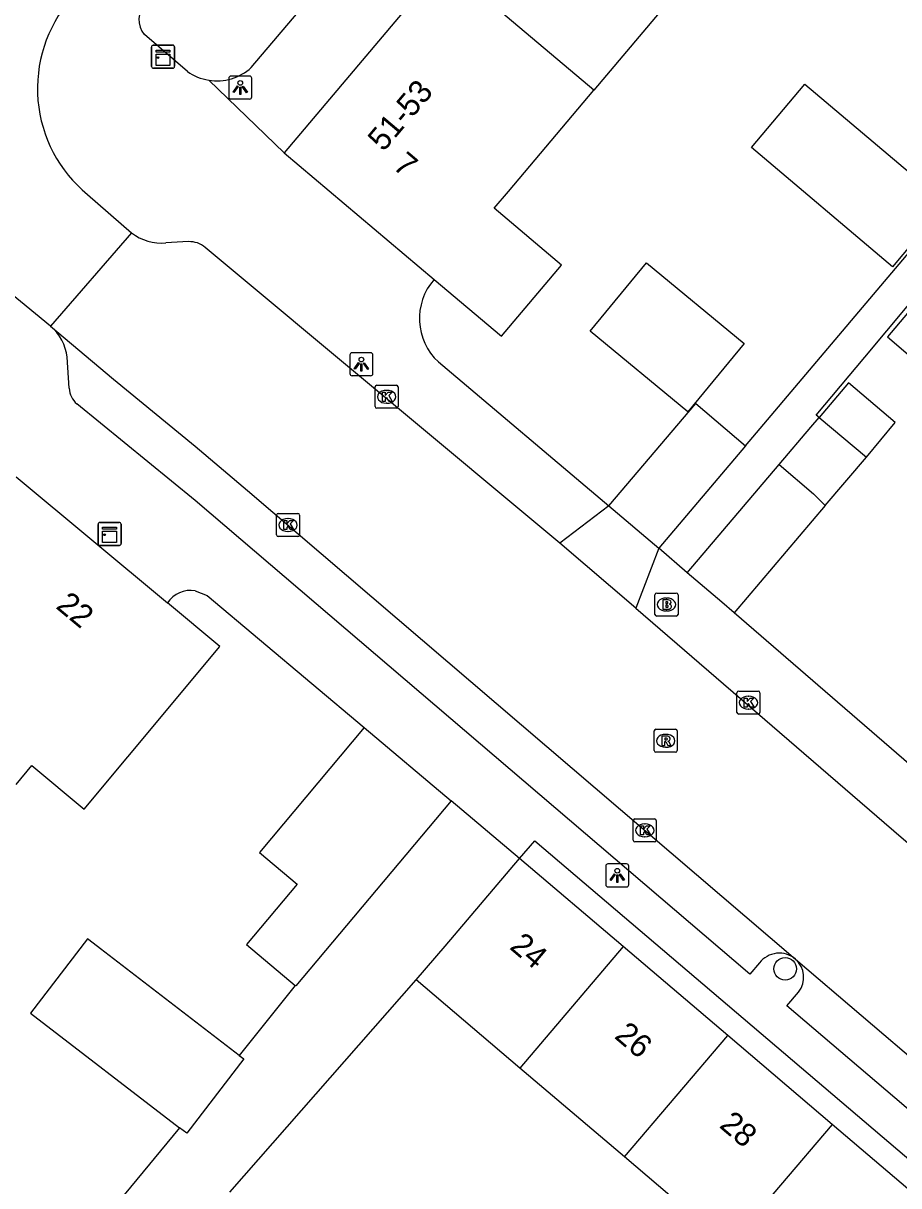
# Model space of a CAD drawing. Extents: x 162532 to 163264, y 381233 to 382042.
# Drawn here: x 162992.5 to 163030.6, y 381618.7 to 381669.2 of the extents above; entities that cross this region are included whole.
import ezdxf

# ---------------------------------------------------------------- set-up
doc = ezdxf.new("R2010")
doc.units = 0
for name, color, linetype in [('IMGEO_Boom', 7, 'Continuous'), ('IMGEO_Brandkraan', 7, 'Continuous'), ('IMGEO_Kast', 7, 'Continuous'), ('IMGEO_Kolk', 7, 'Continuous'), ('IMGEO_Lichtpunt', 7, 'Continuous'), ('IMGEO_Muur', 7, 'Continuous'), ('IMGEO_Pand', 7, 'Continuous'), ('IMGEO_Pand_nummerreeks', 7, 'Continuous'), ('IMGEO_Rijbaan_lokaal_open', 7, 'Continuous'), ('IMGEO_Rioolput', 7, 'Continuous'), ('IMGEO_Voetpad_open', 7, 'Continuous')]:
    doc.layers.add(name, color=color, linetype=linetype)

msp = doc.modelspace()

# ---------------------------------------------------------------- linework, layer by layer
at = {"layer": 'IMGEO_Boom'}
msp.add_circle((163025.628, 381628.108), 0.489, dxfattribs=at)
at = {"layer": 'IMGEO_Brandkraan'}
for p, q in [((163019.972, 381643.501), (163019.972, 381644.353)), ((163020.047, 381644.427), (163020.899, 381644.427)), ((163020.973, 381644.353), (163020.973, 381643.501)), ((163020.46, 381644.207), (163020.485, 381644.207)), ((163020.899, 381643.427), (163020.047, 381643.427)), ((163020.483, 381643.647), (163020.458, 381643.647))]:
    msp.add_line(p, q, dxfattribs=at)
for points in [[(163019.972, 381643.501), (163019.972, 381644.353)], [(163020.047, 381644.427), (163020.899, 381644.427)], [(163020.973, 381644.353), (163020.973, 381643.501)], [(163020.32, 381644.127), (163020.32, 381643.727), (163020.533, 381643.727)], [(163020.551, 381644.127), (163020.32, 381644.127)], [(163020.499, 381644.046), (163020.445, 381644.046), (163020.445, 381643.97)], [(163020.445, 381643.97), (163020.498, 381643.97)], [(163020.507, 381643.894), (163020.445, 381643.894), (163020.445, 381643.813)], [(163020.445, 381643.813), (163020.507, 381643.813)], [(163020.899, 381643.427), (163020.047, 381643.427)]]:
    msp.add_lwpolyline(points, dxfattribs=at)
for centre, radius, start, end in [((163020.049, 381644.351), 0.0765, 91.552, 178.448), ((163020.049, 381644.351), 0.0765, 91.552, 178.448), ((163020.897, 381644.351), 0.0765, 1.552, 88.448), ((163020.897, 381644.351), 0.0765, 1.552, 88.448), ((163020.5, 381644.008), 0.0379, 267.8285, 90.9355), ((163020.508, 381643.853), 0.0404, 269.8759, 90.5077), ((163020.555, 381643.982), 0.145, 59.4692, 91.5367), ((163020.58, 381644.029), 0.0922, 285.5137, 58.1501), ((163020.585, 381643.837), 0.105, 301.3115, 78.989), ((163020.049, 381643.503), 0.0765, 181.552, 268.448), ((163020.049, 381643.503), 0.0765, 181.552, 268.448), ((163020.539, 381643.978), 0.251, 268.6676, 293.5347), ((163020.897, 381643.503), 0.0765, 271.552, 358.448), ((163020.897, 381643.503), 0.0765, 271.552, 358.448)]:
    msp.add_arc(centre, radius, start, end, dxfattribs=at)
for centre, major_axis, ratio, start_param, end_param in [((163020.459, 381643.927), (-0.387, 0.002), 0.722429, 4.712389, 7.853982), ((163020.484, 381643.927), (-0.39, 0.002), 0.717154, 1.570796, 4.712389)]:
    msp.add_ellipse(centre, major_axis=major_axis, ratio=ratio, start_param=start_param, end_param=end_param, dxfattribs=at)
at = {"layer": 'IMGEO_Kast'}
for p, q in [((162998.102, 381667.292), (162998.102, 381668.133)), ((162998.102, 381668.133), (162998.102, 381667.292)), ((162998.177, 381668.217), (162999.018, 381668.217)), ((162999.018, 381668.217), (162998.177, 381668.217)), ((162999.102, 381668.142), (162999.102, 381667.301)), ((162999.102, 381667.301), (162999.102, 381668.142)), ((162999.027, 381667.217), (162998.186, 381667.217)), ((162998.186, 381667.217), (162999.027, 381667.217)), ((162995.78, 381646.568), (162995.78, 381647.409)), ((162995.78, 381647.409), (162995.78, 381646.568)), ((162995.855, 381647.493), (162996.696, 381647.493)), ((162996.696, 381647.493), (162995.855, 381647.493)), ((162996.78, 381647.418), (162996.78, 381646.577)), ((162996.78, 381646.577), (162996.78, 381647.418)), ((162996.705, 381646.493), (162995.864, 381646.493)), ((162995.864, 381646.493), (162996.705, 381646.493))]:
    msp.add_line(p, q, dxfattribs=at)
for points in [[(162998.297, 381668.007), (162998.897, 381668.007), (162998.897, 381667.922), (162998.297, 381667.922), (162998.297, 381668.007)], [(162998.297, 381667.832), (162998.897, 381667.832), (162998.897, 381667.343), (162998.297, 381667.343), (162998.297, 381667.832)], [(162995.975, 381647.283), (162996.575, 381647.283), (162996.575, 381647.198), (162995.975, 381647.198), (162995.975, 381647.283)], [(162995.975, 381647.108), (162996.575, 381647.108), (162996.575, 381646.619), (162995.975, 381646.619), (162995.975, 381647.108)]]:
    msp.add_lwpolyline(points, dxfattribs=at)
for centre in [(162998.381, 381667.681), (162996.059, 381646.957)]:
    msp.add_circle(centre, 0.0377, dxfattribs=at)
for centre, start, end in [((162998.18, 381668.139), 92.4484, 184.2845), ((162998.18, 381668.139), 92.4484, 184.2845), ((162999.024, 381668.139), 2.4484, 94.2845), ((162999.024, 381668.139), 2.4484, 94.2845), ((162998.18, 381667.295), 182.4484, 274.2845), ((162998.18, 381667.295), 182.4484, 274.2845), ((162999.024, 381667.295), 272.4484, 4.2845), ((162999.024, 381667.295), 272.4484, 4.2845), ((162995.858, 381647.415), 92.4484, 184.2845), ((162995.858, 381647.415), 92.4484, 184.2845), ((162996.702, 381647.415), 2.4484, 94.2845), ((162996.702, 381647.415), 2.4484, 94.2845), ((162995.858, 381646.571), 182.4484, 274.2845), ((162995.858, 381646.571), 182.4484, 274.2845), ((162996.702, 381646.571), 272.4484, 4.2845), ((162996.702, 381646.571), 272.4484, 4.2845)]:
    msp.add_arc(centre, 0.0779, start, end, dxfattribs=at)
at = {"layer": 'IMGEO_Kolk'}
for p, q in [((163007.814, 381652.523), (163007.814, 381653.375)), ((163007.889, 381653.449), (163008.741, 381653.449)), ((163008.815, 381653.375), (163008.815, 381652.523)), ((163008.302, 381653.229), (163008.327, 381653.229)), ((163008.741, 381652.449), (163007.889, 381652.449)), ((163008.325, 381652.669), (163008.3, 381652.669)), ((163003.605, 381647.881), (163004.457, 381647.881)), ((163003.53, 381646.955), (163003.53, 381647.807)), ((163004.018, 381647.661), (163004.043, 381647.661)), ((163004.531, 381647.807), (163004.531, 381646.955)), ((163004.457, 381646.881), (163003.605, 381646.881)), ((163004.041, 381647.101), (163004.016, 381647.101)), ((163023.533, 381639.241), (163023.533, 381640.093)), ((163023.608, 381640.167), (163024.46, 381640.167)), ((163024.021, 381639.947), (163024.046, 381639.947)), ((163024.534, 381640.093), (163024.534, 381639.241)), ((163024.044, 381639.387), (163024.019, 381639.387)), ((163024.46, 381639.167), (163023.608, 381639.167)), ((163019.028, 381633.693), (163019.028, 381634.545)), ((163019.103, 381634.619), (163019.955, 381634.619)), ((163019.516, 381634.399), (163019.541, 381634.399)), ((163020.029, 381634.545), (163020.029, 381633.693)), ((163019.539, 381633.839), (163019.514, 381633.839)), ((163019.955, 381633.619), (163019.103, 381633.619))]:
    msp.add_line(p, q, dxfattribs=at)
for points in [[(163007.814, 381652.523), (163007.814, 381653.375)], [(163007.889, 381653.449), (163008.741, 381653.449)], [(163008.815, 381653.375), (163008.815, 381652.523)], [(163008.135, 381653.149), (163008.258, 381653.149), (163008.258, 381652.998), (163008.388, 381653.149), (163008.552, 381653.149), (163008.406, 381652.998), (163008.559, 381652.749), (163008.407, 381652.749), (163008.322, 381652.913), (163008.258, 381652.846), (163008.258, 381652.749), (163008.135, 381652.749), (163008.135, 381653.149)], [(163008.741, 381652.449), (163007.889, 381652.449)], [(163003.605, 381647.881), (163004.457, 381647.881)], [(163003.53, 381646.955), (163003.53, 381647.807)], [(163003.851, 381647.581), (163003.974, 381647.581), (163003.974, 381647.43), (163004.104, 381647.581), (163004.268, 381647.581), (163004.122, 381647.43), (163004.275, 381647.181), (163004.123, 381647.181), (163004.038, 381647.345), (163003.974, 381647.278), (163003.974, 381647.181), (163003.851, 381647.181), (163003.851, 381647.581)], [(163004.531, 381647.807), (163004.531, 381646.955)], [(163004.457, 381646.881), (163003.605, 381646.881)], [(163023.533, 381639.241), (163023.533, 381640.093)], [(163023.608, 381640.167), (163024.46, 381640.167)], [(163023.854, 381639.867), (163023.977, 381639.867), (163023.977, 381639.716), (163024.107, 381639.867), (163024.271, 381639.867), (163024.125, 381639.716), (163024.278, 381639.467), (163024.126, 381639.467), (163024.041, 381639.631), (163023.977, 381639.564), (163023.977, 381639.467), (163023.854, 381639.467), (163023.854, 381639.867)], [(163024.534, 381640.093), (163024.534, 381639.241)], [(163024.46, 381639.167), (163023.608, 381639.167)], [(163019.028, 381633.693), (163019.028, 381634.545)], [(163019.103, 381634.619), (163019.955, 381634.619)], [(163019.349, 381634.319), (163019.472, 381634.319), (163019.472, 381634.168), (163019.602, 381634.319), (163019.766, 381634.319), (163019.62, 381634.168), (163019.773, 381633.919), (163019.621, 381633.919), (163019.536, 381634.083), (163019.472, 381634.016), (163019.472, 381633.919), (163019.349, 381633.919), (163019.349, 381634.319)], [(163020.029, 381634.545), (163020.029, 381633.693)], [(163019.955, 381633.619), (163019.103, 381633.619)]]:
    msp.add_lwpolyline(points, dxfattribs=at)
for centre, start, end in [((163007.891, 381653.373), 91.552, 178.448), ((163007.891, 381653.373), 91.552, 178.448), ((163008.739, 381653.373), 1.552, 88.448), ((163008.739, 381653.373), 1.552, 88.448), ((163007.891, 381652.525), 181.552, 268.448), ((163007.891, 381652.525), 181.552, 268.448), ((163008.739, 381652.525), 271.552, 358.448), ((163008.739, 381652.525), 271.552, 358.448), ((163003.607, 381647.805), 91.552, 178.448), ((163003.607, 381647.805), 91.552, 178.448), ((163004.455, 381647.805), 1.552, 88.448), ((163004.455, 381647.805), 1.552, 88.448), ((163003.607, 381646.957), 181.552, 268.448), ((163003.607, 381646.957), 181.552, 268.448), ((163004.455, 381646.957), 271.552, 358.448), ((163004.455, 381646.957), 271.552, 358.448), ((163023.61, 381640.091), 91.552, 178.448), ((163023.61, 381640.091), 91.552, 178.448), ((163024.458, 381640.091), 1.552, 88.448), ((163024.458, 381640.091), 1.552, 88.448), ((163023.61, 381639.243), 181.552, 268.448), ((163023.61, 381639.243), 181.552, 268.448), ((163024.458, 381639.243), 271.552, 358.448), ((163024.458, 381639.243), 271.552, 358.448), ((163019.105, 381634.543), 91.552, 178.448), ((163019.105, 381634.543), 91.552, 178.448), ((163019.953, 381634.543), 1.552, 88.448), ((163019.953, 381634.543), 1.552, 88.448), ((163019.105, 381633.695), 181.552, 268.448), ((163019.105, 381633.695), 181.552, 268.448), ((163019.953, 381633.695), 271.552, 358.448), ((163019.953, 381633.695), 271.552, 358.448)]:
    msp.add_arc(centre, 0.0765, start, end, dxfattribs=at)
for centre, major_axis, ratio, start_param, end_param in [((163008.301, 381652.949), (-0.387, 0.002), 0.722429, 4.712389, 7.853982), ((163008.326, 381652.949), (-0.39, 0.002), 0.717154, 1.570796, 4.712389), ((163004.017, 381647.381), (-0.387, 0.002), 0.722429, 4.712389, 7.853982), ((163004.042, 381647.381), (-0.39, 0.002), 0.717154, 1.570796, 4.712389), ((163024.02, 381639.667), (-0.387, 0.002), 0.722429, 4.712389, 7.853982), ((163024.045, 381639.667), (-0.39, 0.002), 0.717154, 1.570796, 4.712389), ((163019.515, 381634.119), (-0.387, 0.002), 0.722429, 4.712389, 7.853982), ((163019.54, 381634.119), (-0.39, 0.002), 0.717154, 1.570796, 4.712389)]:
    msp.add_ellipse(centre, major_axis=major_axis, ratio=ratio, start_param=start_param, end_param=end_param, dxfattribs=at)
at = {"layer": 'IMGEO_Lichtpunt'}
for p, q in [((163001.458, 381666.783), (163001.458, 381665.976)), ((163001.458, 381666.783), (163001.458, 381665.976)), ((163002.36, 381666.878), (163001.552, 381666.878)), ((163002.36, 381666.878), (163001.552, 381666.878)), ((163002.454, 381665.976), (163002.454, 381666.783)), ((163002.454, 381665.976), (163002.454, 381666.783)), ((163001.552, 381665.882), (163002.36, 381665.882)), ((163001.552, 381665.882), (163002.36, 381665.882)), ((163006.719, 381654.768), (163006.719, 381653.961)), ((163006.719, 381654.768), (163006.719, 381653.961)), ((163007.621, 381654.863), (163006.813, 381654.863)), ((163007.621, 381654.863), (163006.813, 381654.863)), ((163007.715, 381653.961), (163007.715, 381654.768)), ((163007.715, 381653.961), (163007.715, 381654.768)), ((163006.813, 381653.867), (163007.621, 381653.867)), ((163006.813, 381653.867), (163007.621, 381653.867)), ((163017.835, 381632.568), (163017.835, 381631.761)), ((163017.835, 381632.568), (163017.835, 381631.761)), ((163018.737, 381632.663), (163017.929, 381632.663)), ((163018.737, 381632.663), (163017.929, 381632.663)), ((163018.831, 381631.761), (163018.831, 381632.568)), ((163018.831, 381631.761), (163018.831, 381632.568)), ((163017.929, 381631.667), (163018.737, 381631.667)), ((163017.929, 381631.667), (163018.737, 381631.667))]:
    msp.add_line(p, q, dxfattribs=at)
for points in [[(163001.832, 381666.447), (163001.871, 381666.419), (163001.683, 381666.157), (163001.645, 381666.184), (163001.832, 381666.447)], [(163001.934, 381666.399), (163001.981, 381666.399), (163001.981, 381666.077), (163001.934, 381666.077), (163001.934, 381666.399)], [(163002.044, 381666.419), (163002.082, 381666.446), (163002.269, 381666.184), (163002.23, 381666.156), (163002.044, 381666.419)], [(163007.093, 381654.432), (163007.132, 381654.404), (163006.944, 381654.142), (163006.906, 381654.169), (163007.093, 381654.432)], [(163007.195, 381654.384), (163007.242, 381654.384), (163007.242, 381654.062), (163007.195, 381654.062), (163007.195, 381654.384)], [(163007.305, 381654.404), (163007.343, 381654.431), (163007.53, 381654.169), (163007.491, 381654.141), (163007.305, 381654.404)], [(163018.209, 381632.232), (163018.248, 381632.204), (163018.06, 381631.942), (163018.022, 381631.969), (163018.209, 381632.232)], [(163018.311, 381632.184), (163018.358, 381632.184), (163018.358, 381631.862), (163018.311, 381631.862), (163018.311, 381632.184)], [(163018.421, 381632.204), (163018.459, 381632.231), (163018.646, 381631.969), (163018.607, 381631.941), (163018.421, 381632.204)]]:
    msp.add_lwpolyline(points, dxfattribs=at)
for centre in [(163001.957, 381666.581), (163007.218, 381654.566), (163018.334, 381632.366)]:
    msp.add_circle(centre, 0.0994, dxfattribs=at)
for centre, start, end in [((163001.552, 381666.783), 90, 180), ((163001.552, 381666.783), 90, 180), ((163002.36, 381666.783), 0, 90), ((163002.36, 381666.783), 0, 90), ((163001.552, 381665.976), 180, 270), ((163001.552, 381665.976), 180, 270), ((163002.36, 381665.976), 270, 0), ((163002.36, 381665.976), 270, 360), ((163006.813, 381654.768), 90, 180), ((163006.813, 381654.768), 90, 180), ((163007.621, 381654.768), 0, 90), ((163007.621, 381654.768), 0, 90), ((163006.813, 381653.961), 180, 270), ((163006.813, 381653.961), 180, 270), ((163007.621, 381653.961), 270, 0), ((163007.621, 381653.961), 270, 360), ((163017.929, 381632.568), 90, 180), ((163017.929, 381632.568), 90, 180), ((163018.737, 381632.568), 0, 90), ((163018.737, 381632.568), 0, 90), ((163017.929, 381631.761), 180, 270), ((163017.929, 381631.761), 180, 270), ((163018.737, 381631.761), 270, 0), ((163018.737, 381631.761), 270, 360)]:
    msp.add_arc(centre, 0.0946, start, end, dxfattribs=at)
at = {"layer": 'IMGEO_Muur'}
for points in [[(163010.563, 381654.46), (163017.971, 381648.209)], [(163000, 381644.529), (163000.523, 381644.317), (163007.344, 381638.581)]]:
    msp.add_lwpolyline(points, dxfattribs=at)
for centre, radius, start, end in [((163012.313, 381656.348), 2.574, 138.6959, 227.1771), ((162999.815, 381643.316), 1.227, 81.3199, 146.4554)]:
    msp.add_arc(centre, radius, start, end, dxfattribs=at)
at = {"layer": 'IMGEO_Pand'}
for points in [[(163024.249, 381674.487), (163017.314, 381666.267)], [(163010.803, 381671.76), (163003.869, 381663.54)], [(163017.314, 381666.267), (163010.803, 381671.76)], [(163032.614, 381661.354), (163030.291, 381658.599), (163024.161, 381663.769), (163026.484, 381666.523), (163032.614, 381661.354)], [(163010.379, 381658.047), (163013.303, 381655.58), (163015.909, 381658.668), (163012.985, 381661.135), (163013.605, 381661.87), (163017.314, 381666.267)], [(163003.869, 381663.54), (163010.379, 381658.047)], [(163033.076, 381659.097), (163030.07, 381655.553), (163032.087, 381653.834), (163035.068, 381657.399)], [(163019.608, 381658.766), (163023.848, 381655.261), (163021.393, 381652.29), (163017.153, 381655.795), (163019.608, 381658.766)], [(163029.157, 381650.331), (163030.41, 381651.829), (163028.379, 381653.56), (163027.1, 381652.052)], [(163017.971, 381648.209), (163021.742, 381652.652), (163023.909, 381650.812)], [(163025.365, 381650.007), (163026.747, 381651.636), (163027.1, 381652.052)], [(163027.1, 381652.052), (163029.157, 381650.331)], [(163023.909, 381650.812), (163020.138, 381646.369)], [(163021.376, 381645.308), (163025.365, 381650.007)], [(163025.365, 381650.007), (163026.866, 381648.728), (163027.372, 381648.229)], [(163027.372, 381648.229), (163029.157, 381650.331)], [(162992.216, 381649.474), (162998.792, 381643.994)], [(163017.971, 381648.209), (163020.138, 381646.369)], [(163027.372, 381648.229), (163023.415, 381643.568)], [(163023.415, 381643.568), (163022.88, 381644.031), (163021.376, 381645.308)], [(162992.217, 381636.108), (162992.905, 381636.933), (162995.177, 381635.039), (162997.07, 381637.309), (163001.064, 381642.099), (162998.792, 381643.994)], [(163007.344, 381638.581), (163002.787, 381633.164), (163004.423, 381631.788), (163002.22, 381629.169), (163004.342, 381627.383)], [(163007.344, 381638.581), (163011.124, 381635.401)], [(163011.124, 381635.401), (163006.567, 381629.984), (163004.364, 381627.365), (163004.342, 381627.383)], [(163009.603, 381627.625), (163010.854, 381629.095), (163014.093, 381632.903)], [(163018.595, 381629.073), (163014.093, 381632.903)], [(163001.912, 381624.349), (162995.319, 381629.408), (162992.84, 381626.178), (162999.317, 381621.207)], [(163018.595, 381629.073), (163014.104, 381623.797)], [(163023.135, 381625.211), (163018.595, 381629.073)], [(163014.104, 381623.797), (163009.603, 381627.625)], [(163018.644, 381619.935), (163023.135, 381625.211)], [(163027.674, 381621.349), (163023.135, 381625.211)], [(163001.912, 381624.349), (163002.116, 381624.193), (162999.637, 381620.962), (162999.317, 381621.207)], [(163018.644, 381619.935), (163014.104, 381623.797)], [(163027.674, 381621.349), (163023.184, 381616.074)], [(163032.213, 381617.487), (163027.674, 381621.349)], [(163023.184, 381616.074), (163018.644, 381619.935)]]:
    msp.add_lwpolyline(points, dxfattribs=at)
at = {"layer": 'IMGEO_Rijbaan_lokaal_open'}
for points in [[(162995.321, 381661.734), (162997.235, 381660.07)], [(162997.235, 381660.07), (162993.71, 381656.023)], [(162999.709, 381659.686), (162998.727, 381659.635)], [(163015.837, 381646.586), (163000.436, 381659.433)], [(162993.71, 381656.023), (162991.755, 381657.627)], [(162993.71, 381656.023), (162996.446, 381653.717), (163000, 381650.805), (163002.267, 381648.879), (163026.073, 381628.53)], [(163019.14, 381643.77), (163015.837, 381646.586)], [(163019.14, 381643.77), (163030.666, 381633.822), (163042.103, 381624.099), (163042.772, 381623.53), (163040.501, 381620.847)], [(163026.073, 381628.53), (163037.494, 381618.804)]]:
    msp.add_lwpolyline(points, dxfattribs=at)
for centre, radius, start, end in [((162999.107, 381666.337), 5.96, 139.4033, 230.5565), ((162998.529, 381661.732), 2.107, 232.099, 275.3923), ((162999.754, 381658.645), 1.042, 49.1339, 92.4897)]:
    msp.add_arc(centre, radius, start, end, dxfattribs=at)
at = {"layer": 'IMGEO_Rioolput'}
for p, q in [((163019.937, 381637.584), (163019.937, 381638.436)), ((163020.012, 381638.51), (163020.864, 381638.51)), ((163020.425, 381638.29), (163020.45, 381638.29)), ((163020.938, 381638.436), (163020.938, 381637.584)), ((163020.448, 381637.73), (163020.423, 381637.73)), ((163020.864, 381637.51), (163020.012, 381637.51))]:
    msp.add_line(p, q, dxfattribs=at)
for points in [[(163019.937, 381637.584), (163019.937, 381638.436)], [(163020.012, 381638.51), (163020.864, 381638.51)], [(163020.938, 381638.436), (163020.938, 381637.584)], [(163020.526, 381638.208), (163020.274, 381638.21), (163020.274, 381637.81)], [(163020.274, 381637.81), (163020.398, 381637.81), (163020.398, 381637.972), (163020.409, 381637.972)], [(163020.452, 381638.129), (163020.398, 381638.129), (163020.398, 381638.048)], [(163020.398, 381638.048), (163020.45, 381638.048)], [(163020.456, 381637.943), (163020.527, 381637.81), (163020.667, 381637.81), (163020.602, 381637.936)], [(163020.864, 381637.51), (163020.012, 381637.51)]]:
    msp.add_lwpolyline(points, dxfattribs=at)
for centre, radius, start, end in [((163020.014, 381638.434), 0.0765, 91.552, 178.448), ((163020.014, 381638.434), 0.0765, 91.552, 178.448), ((163020.862, 381638.434), 0.0765, 1.552, 88.448), ((163020.862, 381638.434), 0.0765, 1.552, 88.448), ((163020.408, 381637.919), 0.0533, 26.0293, 88.6989), ((163020.434, 381638.237), 0.19, 274.7715, 282.9687), ((163020.458, 381638.033), 0.0964, 77.0061, 93.1865), ((163020.472, 381638.09), 0.0378, 276.6634, 79.6772), ((163020.525, 381638.098), 0.109, 350.3612, 89.416), ((163020.523, 381638.098), 0.112, 277.5842, 350.9817), ((163020.507, 381637.883), 0.108, 29.5134, 73.7905), ((163020.014, 381637.586), 0.0765, 181.552, 268.448), ((163020.014, 381637.586), 0.0765, 181.552, 268.448), ((163020.862, 381637.586), 0.0765, 271.552, 358.448), ((163020.862, 381637.586), 0.0765, 271.552, 358.448)]:
    msp.add_arc(centre, radius, start, end, dxfattribs=at)
for centre, major_axis, ratio, start_param, end_param in [((163020.424, 381638.01), (-0.387, 0.002), 0.722429, 4.712389, 7.853982), ((163020.449, 381638.01), (-0.39, 0.002), 0.717154, 1.570796, 4.712389)]:
    msp.add_ellipse(centre, major_axis=major_axis, ratio=ratio, start_param=start_param, end_param=end_param, dxfattribs=at)
at = {"layer": 'IMGEO_Voetpad_open'}
for points in [[(163023.909, 381650.812), (163041.702, 381671.863), (163057.046, 381690.086), (163090.925, 381730.297), (163079.455, 381739.927)], [(163002.434, 381667.247), (163013.872, 381680.72), (163009.861, 381684.126)], [(162999.658, 381667.072), (162997.789, 381668.677)], [(163003.869, 381663.54), (163000.584, 381666.698)], [(163027.1, 381652.052), (163026.979, 381652.153), (163029.084, 381654.669), (163032.907, 381659.241), (163036.865, 381663.973), (163039.043, 381662.152), (163038.896, 381661.976), (163052.984, 381649.884)], [(162994.52, 381653.319), (162994.441, 381654.666)], [(163010.563, 381654.46), (163017.971, 381648.209)], [(163024.51, 381628.365), (163024.092, 381627.869), (163000, 381648.444), (162994.852, 381652.638)], [(163017.971, 381648.209), (163015.837, 381646.586)], [(163020.138, 381646.369), (163019.14, 381643.77)], [(163021.376, 381645.308), (163020.138, 381646.369)], [(163000, 381644.529), (163000.523, 381644.317), (163007.344, 381638.581)], [(163037.297, 381631.564), (163023.415, 381643.568)], [(163014.093, 381632.903), (163011.124, 381635.401)], [(163014.093, 381632.903), (163014.757, 381633.658), (163035.384, 381616.107), (163069.377, 381587.184), (163068.742, 381586.409)], [(163001.502, 381618.411), (163009.603, 381627.625)], [(163004.342, 381627.383), (163001.912, 381624.349)], [(163035.579, 381618.086), (163025.694, 381626.501), (163026.205, 381627.096)], [(162999.317, 381621.207), (162994.51, 381615.388)]]:
    msp.add_lwpolyline(points, dxfattribs=at)
for centre, radius, start, end in [((162998.624, 381669.345), 1.07, 139.227, 218.6776), ((163000.943, 381668.92), 2.251, 235.1908, 260.8228), ((163000.936, 381668.904), 2.233, 260.9332, 312.1241), ((163012.313, 381656.348), 2.574, 138.6959, 227.1771), ((162992.315, 381654.396), 2.143, 7.2327, 49.389), ((162995.576, 381653.412), 1.06, 185.0526, 226.9276), ((162999.815, 381643.316), 1.227, 81.3199, 146.4554), ((163025.371, 381627.695), 1.091, 49.925, 142.1274), ((163025.391, 381627.744), 1.041, 321.485, 49.0335)]:
    msp.add_arc(centre, radius, start, end, dxfattribs=at)

# ---------------------------------------------------------------- texts
at = {"layer": 'IMGEO_Pand_nummerreeks'}
for s, rotation, p in [('51-53', 49.8473, (163008.176, 381663.559)), ('7', 319.8414, (163008.539, 381662.898)), ('22', 320.1893, (162993.903, 381643.798)), ('24', 319.6097, (163013.615, 381629.003)), ('26', 319.6122, (163018.169, 381625.128)), ('28', 319.6097, (163022.725, 381621.252))]:
    msp.add_text(s, height=1, rotation=rotation, dxfattribs=at).set_placement(p)

doc.saveas('drawing.dxf')
